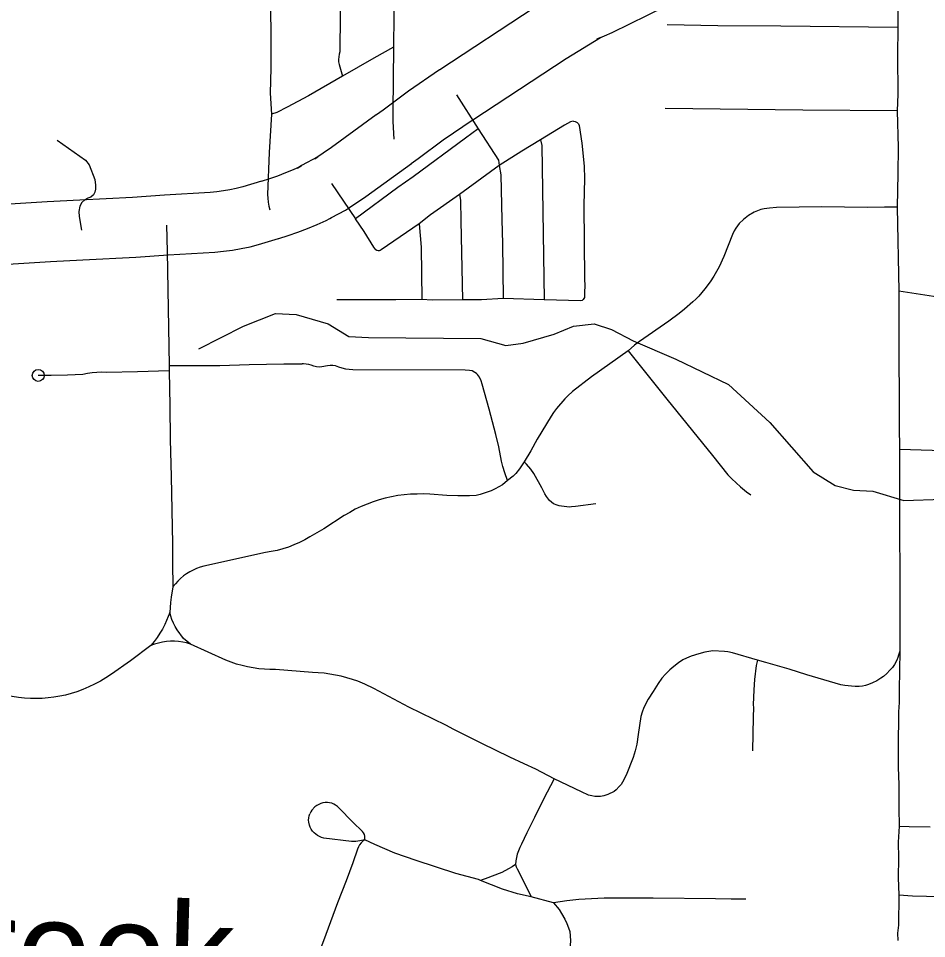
# Model space of a CAD drawing. Extents: x -19 to 366, y -4 to 359.
# Drawn here: x 149.561 to 150.28, y 188.183 to 188.912 of the extents above; entities that cross this region are included whole.
import ezdxf

# ---------------------------------------------------------------- set-up
doc = ezdxf.new("R2010")
doc.units = 0
for name, color, linetype in [('R_Contour Annot', 7, 'Continuous'), ('R_Striping', 7, 'Continuous'), ('R_Survey Control', 7, 'Continuous'), ('R_Temp Easement', 7, 'Continuous'), ('Sheet Fence', 7, 'Continuous')]:
    doc.layers.add(name, color=color, linetype=linetype)

msp = doc.modelspace()

# ---------------------------------------------------------------- linework, layer by layer
at = {"layer": 'R_Contour Annot'}
for p, q in [((150.02179, 188.89658), (150.01897, 188.8951)), ((149.89469, 188.871), (149.89435, 188.87078)), ((149.84453, 188.83534), (149.8443, 188.83517)), ((149.79563, 188.80045), (149.79805, 188.8019)), ((149.78193, 188.79315), (149.78481, 188.79472)), ((149.75307, 188.78256), (149.7534, 188.78267)), ((149.67665, 188.77158), (149.67653, 188.77157)), ((149.6096, 188.76767), (149.60967, 188.76767)), ((149.81987, 188.75988), (149.8223, 188.76133)), ((149.80454, 188.75168), (149.80741, 188.75325))]:
    msp.add_line(p, q, dxfattribs=at)
for points in [[(150.01897, 188.8951), (150.03109, 188.90044), (150.0729, 188.92097), (150.07548, 188.92113), (150.1097, 188.93761), (150.12852, 188.94784), (150.15025, 188.95925), (150.17526, 188.97298), (150.17912, 188.97625), (150.21461, 188.99573), (150.24849, 189.01497), (150.26881, 189.02708)], [(149.99707, 188.93696), (149.96924, 188.91992), (149.89469, 188.871)], [(149.92067, 188.83142), (149.99459, 188.87993), (150.02179, 188.89658)], [(149.89435, 188.87078), (149.8697, 188.85398), (149.84964, 188.83895), (149.84453, 188.83534)], [(149.8443, 188.83517), (149.80874, 188.80939), (149.79563, 188.80045)], [(149.87185, 188.79667), (149.8775, 188.80066), (149.89724, 188.81545), (149.92101, 188.83165)], [(149.79805, 188.8019), (149.78508, 188.79516), (149.78193, 188.79315)], [(149.78481, 188.79472), (149.77843, 188.7918), (149.7723, 188.78922), (149.76607, 188.78684), (149.75979, 188.78466), (149.75307, 188.78256)], [(149.8223, 188.76133), (149.83597, 188.77065), (149.87209, 188.79684)], [(149.7534, 188.78267), (149.73854, 188.77827), (149.73348, 188.77697), (149.72841, 188.77588), (149.72327, 188.77498), (149.71811, 188.77429), (149.71286, 188.7738), (149.67665, 188.77158)], [(149.67653, 188.77157), (149.65121, 188.76989), (149.6096, 188.76767)], [(149.60967, 188.76767), (149.58385, 188.76637), (149.5501, 188.76428), (149.51524, 188.76261)], [(149.80741, 188.75325), (149.80878, 188.75412), (149.81987, 188.75988)], [(149.76716, 188.73736), (149.77461, 188.73968), (149.7823, 188.74236), (149.78993, 188.74527), (149.79746, 188.74844), (149.80454, 188.75168)], [(149.67955, 188.72432), (149.71653, 188.72658), (149.72347, 188.72724), (149.73048, 188.72818), (149.73745, 188.72939), (149.74438, 188.73088), (149.75117, 188.73263), (149.76682, 188.73726)], [(149.51751, 188.71531), (149.5527, 188.71701), (149.58651, 188.71909), (149.61206, 188.72039)], [(149.61212, 188.72039), (149.65404, 188.72262), (149.67967, 188.72433)]]:
    msp.add_lwpolyline(points, dxfattribs=at)
at = {"layer": 'R_Striping'}
for points in [[(150.25668, 189.04742), (150.2575, 189.04074), (150.25797, 189.02414), (150.25753, 188.9581), (150.2575, 188.93126), (150.25712, 188.90437)], [(149.76021, 188.94458), (149.76084, 188.89714), (149.76088, 188.87211), (149.76029, 188.85237), (149.76126, 188.8358)], [(149.81588, 188.94406), (149.81541, 188.88516), (149.81486, 188.8832), (149.81451, 188.88119), (149.81438, 188.87916), (149.81449, 188.87713), (149.81479, 188.87512), (149.81748, 188.86586)], [(149.85723, 188.94396), (149.85811, 188.9312), (149.85814, 188.91352), (149.85793, 188.88875)], [(150.25712, 188.90437), (150.16461, 188.90543), (150.11456, 188.90575), (150.07465, 188.90644)], [(150.25712, 188.90437), (150.25696, 188.88215), (150.25704, 188.85166), (150.25665, 188.83849)], [(149.85793, 188.88875), (149.84246, 188.88021), (149.81748, 188.86586)], [(149.85793, 188.88875), (149.8573, 188.83787), (149.85737, 188.8299), (149.85819, 188.816)], [(149.81748, 188.86586), (149.79075, 188.85043), (149.77383, 188.84137), (149.76546, 188.83712), (149.76126, 188.8358)], [(149.90768, 188.85121), (149.92505, 188.82406)], [(149.76126, 188.8358), (149.75939, 188.80552), (149.7582, 188.7723), (149.75835, 188.76917), (149.75872, 188.76607), (149.75931, 188.76299), (149.76011, 188.75996)], [(150.25665, 188.83849), (150.1819, 188.83895), (150.07294, 188.84033)], [(150.25665, 188.83849), (150.25736, 188.80938), (150.25724, 188.78881), (150.25671, 188.76215)], [(150.00027, 188.83017), (149.999, 188.82998), (149.99808, 188.82966), (149.99335, 188.82706), (149.97416, 188.81537)], [(150.00027, 188.83017), (150.00177, 188.82996), (150.00338, 188.8292), (150.00446, 188.82801), (150.0049, 188.82678), (150.00711, 188.81279), (150.00874, 188.79475), (150.00912, 188.78459), (150.00855, 188.76382), (150.00923, 188.70552), (150.00925, 188.70002), (150.00903, 188.69494), (150.00916, 188.69192)], [(149.92505, 188.82406), (149.91484, 188.81686), (149.87353, 188.7862), (149.86142, 188.77785), (149.82796, 188.75292)], [(149.92505, 188.82406), (149.9409, 188.7993), (149.94166, 188.79523)], [(149.97416, 188.81537), (149.95948, 188.80656), (149.94166, 188.79523)], [(149.97416, 188.81537), (149.97534, 188.81089), (149.97726, 188.68878)], [(149.94166, 188.79523), (149.91009, 188.77213)], [(149.94166, 188.79523), (149.94288, 188.78769), (149.94365, 188.75226), (149.94408, 188.73334), (149.94464, 188.68994)], [(149.80896, 188.78089), (149.82796, 188.75292)], [(149.91009, 188.77213), (149.8871, 188.756), (149.87832, 188.74889)], [(149.91009, 188.77213), (149.91098, 188.76784), (149.91128, 188.75129), (149.91242, 188.68878)], [(150.25671, 188.76215), (150.25335, 188.76205), (150.24653, 188.76221), (150.23291, 188.76203), (150.19686, 188.76238), (150.16097, 188.76186), (150.15551, 188.76151), (150.1514, 188.76093), (150.1487, 188.76021), (150.14346, 188.75823), (150.13887, 188.75546), (150.13498, 188.75249), (150.13165, 188.74919), (150.12894, 188.74562), (150.12765, 188.74346), (150.12622, 188.74051), (150.11952, 188.72302), (150.11579, 188.71496), (150.11142, 188.70744), (150.10868, 188.70312), (150.10447, 188.69747), (150.09959, 188.6917), (150.09732, 188.68934), (150.09495, 188.68716), (150.08823, 188.68136), (150.08413, 188.67807), (150.07577, 188.67193), (150.05262, 188.65573), (150.0488, 188.65283), (150.04355, 188.64843)], [(150.25671, 188.76215), (150.25803, 188.69573)], [(149.6781, 188.74795), (149.67878, 188.72697), (149.68024, 188.63674)], [(149.87832, 188.74889), (149.84828, 188.72834), (149.84747, 188.72791), (149.84657, 188.7277), (149.84565, 188.72773), (149.84479, 188.728), (149.84399, 188.72847), (149.84237, 188.73049), (149.83473, 188.74288), (149.82796, 188.75292)], [(149.87832, 188.74889), (149.87981, 188.73055), (149.88046, 188.68896)], [(149.94464, 188.68994), (149.92748, 188.68888), (149.91242, 188.68878)], [(149.97726, 188.68878), (149.94464, 188.68994)], [(150.00916, 188.69192), (150.00906, 188.69068), (150.00795, 188.68901), (150.00731, 188.68834), (150.00625, 188.68805), (149.97726, 188.68878)], [(150.25803, 188.69573), (150.25784, 188.66585), (150.25812, 188.58911), (150.25844, 188.57033)], [(150.44786, 188.6756), (150.44692, 188.67623), (150.44589, 188.67665), (150.44477, 188.67683), (150.43697, 188.67726), (150.37077, 188.67904), (150.36277, 188.67958), (150.35481, 188.68042), (150.3249, 188.68502), (150.30258, 188.68882), (150.25803, 188.69573)], [(149.88046, 188.68896), (149.85974, 188.6888), (149.81314, 188.68884)], [(149.91242, 188.68878), (149.88848, 188.68843), (149.88046, 188.68896)], [(150.04355, 188.64843), (150.01454, 188.6278), (149.99968, 188.61617), (149.99592, 188.61295), (149.99353, 188.61055), (149.98705, 188.60291), (149.9845, 188.59959), (149.98259, 188.59685), (149.97156, 188.57856), (149.96669, 188.56934), (149.96132, 188.56051)], [(150.04355, 188.64843), (150.07435, 188.61006), (150.11035, 188.56565), (150.12246, 188.55037), (150.12566, 188.54708), (150.13267, 188.54076), (150.13726, 188.5369), (150.14077, 188.53449)], [(149.68024, 188.63674), (149.72036, 188.63676), (149.74355, 188.63753), (149.77105, 188.63806), (149.78557, 188.63812)], [(149.92388, 188.63027), (149.92358, 188.63056), (149.92242, 188.63136), (149.92007, 188.63251), (149.91795, 188.63296), (149.9146, 188.6331), (149.82568, 188.63348), (149.82286, 188.63362), (149.82008, 188.634), (149.81734, 188.63461), (149.81464, 188.63544), (149.81202, 188.6365), (149.80988, 188.63679), (149.80773, 188.63682), (149.80555, 188.6366), (149.80129, 188.63575), (149.7991, 188.63563), (149.79691, 188.63578), (149.79477, 188.6362), (149.79283, 188.637), (149.79082, 188.63759), (149.78877, 188.63797), (149.78668, 188.63812), (149.78557, 188.63812)], [(149.68029, 188.63263), (149.65536, 188.63183), (149.63062, 188.63129), (149.62688, 188.63148), (149.62309, 188.6314), (149.61933, 188.63106), (149.61561, 188.63046), (149.61194, 188.62959), (149.59985, 188.62917), (149.58683, 188.62896), (149.57669, 188.62901)], [(149.68024, 188.63674), (149.68029, 188.63263)], [(149.68029, 188.63263), (149.68087, 188.6048), (149.68118, 188.57837), (149.6819, 188.54889), (149.68292, 188.49555), (149.683, 188.48037), (149.68337, 188.46167)], [(149.94812, 188.5458), (149.94597, 188.55186), (149.94443, 188.55683), (149.94345, 188.56103), (149.94117, 188.57236), (149.93882, 188.58213), (149.9336, 188.60224), (149.92798, 188.62215), (149.92741, 188.62463), (149.926, 188.6275), (149.92439, 188.62979), (149.92388, 188.63027)], [(150.25844, 188.57033), (150.25842, 188.51168), (150.25872, 188.46594), (150.25876, 188.41394), (150.2587, 188.41058)], [(150.45046, 188.56569), (150.40819, 188.5665), (150.36605, 188.56756), (150.32738, 188.56822), (150.25844, 188.57033)], [(149.96132, 188.56051), (149.9576, 188.55507), (149.95473, 188.5513), (149.95252, 188.54927), (149.94812, 188.5458)], [(150.01795, 188.52727), (150.002, 188.52533), (149.99881, 188.52482), (149.99728, 188.52477), (149.99098, 188.52541), (149.98912, 188.52579), (149.98755, 188.52615), (149.98469, 188.52733), (149.98149, 188.52993), (149.97891, 188.53321), (149.97759, 188.53526), (149.97524, 188.54003), (149.96906, 188.55122), (149.96656, 188.55487), (149.96317, 188.55873), (149.96132, 188.56051)], [(149.94812, 188.5458), (149.94422, 188.54242), (149.94133, 188.54067), (149.93835, 188.53912), (149.93529, 188.53773), (149.93135, 188.53623), (149.92662, 188.53469), (149.92342, 188.53393), (149.91808, 188.53353), (149.90896, 188.5336), (149.90006, 188.53402), (149.88673, 188.53495), (149.88165, 188.53513), (149.87656, 188.5351), (149.87148, 188.53488), (149.86642, 188.53445), (149.86137, 188.53381), (149.85637, 188.53298), (149.85141, 188.53186), (149.84653, 188.53052), (149.84169, 188.52896), (149.83694, 188.52718), (149.83226, 188.52519), (149.82769, 188.52298), (149.82323, 188.52057), (149.81888, 188.51796), (149.80271, 188.50753), (149.79173, 188.5011), (149.78763, 188.49879), (149.78343, 188.4967), (149.77912, 188.49481), (149.77475, 188.49314), (149.77029, 188.49169), (149.76575, 188.49047), (149.76117, 188.48947), (149.75652, 188.4887), (149.70775, 188.47796), (149.70486, 188.47715), (149.70205, 188.47614), (149.69931, 188.47494), (149.69668, 188.47354), (149.69412, 188.47196), (149.69169, 188.47022), (149.6894, 188.4683), (149.68723, 188.46623), (149.68522, 188.46402), (149.68337, 188.46167)], [(149.68337, 188.46167), (149.68191, 188.45341), (149.68151, 188.44924), (149.68078, 188.44136)], [(149.68078, 188.44136), (149.67678, 188.43177), (149.67499, 188.42824), (149.67298, 188.42481), (149.67079, 188.4215), (149.66842, 188.41832), (149.66574, 188.41518)], [(149.69728, 188.41633), (149.69172, 188.42062), (149.68656, 188.4277), (149.68504, 188.43027), (149.68371, 188.43293), (149.68254, 188.43567), (149.68158, 188.43849), (149.68078, 188.44136)], [(149.66574, 188.41518), (149.64962, 188.40313), (149.63464, 188.39241), (149.63032, 188.38965), (149.62589, 188.38706), (149.62132, 188.38464), (149.61675, 188.38243), (149.61205, 188.38039), (149.60725, 188.37854), (149.60279, 188.37715), (149.59828, 188.37597), (149.59371, 188.37499), (149.58912, 188.37421), (149.58447, 188.37364), (149.57981, 188.37328), (149.57515, 188.37313), (149.57049, 188.3732), (149.56584, 188.37346), (149.56118, 188.37394), (149.54036, 188.37728)], [(149.69728, 188.41633), (149.69417, 188.4172), (149.69103, 188.41785), (149.68784, 188.41829), (149.68464, 188.4185), (149.68141, 188.41849), (149.6782, 188.41827), (149.67502, 188.41782), (149.67186, 188.41715), (149.66876, 188.41627), (149.66574, 188.41518)], [(149.98507, 188.30972), (149.97056, 188.3172), (149.96145, 188.32161), (149.95005, 188.32679), (149.92777, 188.33763), (149.90556, 188.34865), (149.89932, 188.35219), (149.87007, 188.36647), (149.84242, 188.38122), (149.83516, 188.38464), (149.82979, 188.38682), (149.82544, 188.38833), (149.82101, 188.38966), (149.81655, 188.39082), (149.81205, 188.39178), (149.80752, 188.39256), (149.80293, 188.39315), (149.79835, 188.39355), (149.79375, 188.39376), (149.76462, 188.39618), (149.76014, 188.3962), (149.75568, 188.39641), (149.75122, 188.39683), (149.74679, 188.39745), (149.74239, 188.39826), (149.73805, 188.39927), (149.73373, 188.40047), (149.72949, 188.40186), (149.7253, 188.40345), (149.69728, 188.41633)], [(150.14593, 188.40368), (150.12639, 188.40926), (150.12251, 188.41014), (150.12001, 188.41052), (150.1106, 188.41083), (150.10748, 188.41051), (150.10432, 188.40993), (150.0996, 188.40871), (150.09364, 188.40685), (150.0899, 188.40526), (150.08694, 188.40373), (150.08352, 188.40155), (150.07972, 188.39859), (150.07668, 188.39595), (150.07318, 188.39256), (150.07038, 188.38943), (150.06738, 188.38514), (150.06336, 188.37864), (150.05942, 188.37271), (150.05597, 188.36599), (150.05468, 188.36247), (150.0537, 188.35886), (150.05171, 188.3447), (150.05044, 188.33715), (150.04921, 188.33172), (150.04763, 188.32655), (150.04213, 188.31254), (150.03912, 188.30691), (150.03802, 188.30514), (150.03664, 188.3035), (150.03421, 188.30093), (150.03266, 188.2997), (150.02753, 188.29713), (150.02448, 188.2961), (150.02189, 188.29572), (150.01933, 188.29559), (150.01732, 188.29568), (150.01482, 188.29605), (150.01233, 188.29678), (150.00669, 188.29928), (149.98507, 188.30972)], [(150.2587, 188.41058), (150.25772, 188.40741), (150.25723, 188.40579), (150.25627, 188.40359), (150.25437, 188.40008), (150.25289, 188.39789), (150.25088, 188.39553), (150.24844, 188.39304), (150.24577, 188.3907), (150.24375, 188.38926), (150.24042, 188.3873), (150.23709, 188.38558), (150.2339, 188.38422), (150.23156, 188.3835), (150.22911, 188.38303), (150.22654, 188.38277), (150.22341, 188.38267), (150.2204, 188.38286), (150.21519, 188.3835), (150.21207, 188.38415), (150.1851, 188.39206), (150.17114, 188.39634), (150.15258, 188.40166), (150.14593, 188.40368)], [(150.2587, 188.41058), (150.25821, 188.38012), (150.25806, 188.37018), (150.25757, 188.36265), (150.25737, 188.33379), (150.25749, 188.31861), (150.25803, 188.30512), (150.25796, 188.28639), (150.25821, 188.27223)], [(150.14593, 188.40368), (150.14487, 188.39947), (150.14355, 188.38835), (150.14306, 188.38), (150.14271, 188.36815), (150.1428, 188.36597), (150.14271, 188.35847), (150.14204, 188.33179)], [(149.98507, 188.30972), (149.97676, 188.29359), (149.96952, 188.27902), (149.96333, 188.26681), (149.95915, 188.2578), (149.95785, 188.25533), (149.95674, 188.25276), (149.95585, 188.25011), (149.95519, 188.24739), (149.95475, 188.24463), (149.95455, 188.24185)], [(149.83517, 188.26143), (149.83532, 188.26281), (149.83521, 188.2642), (149.83484, 188.26554), (149.83425, 188.26679), (149.83344, 188.26793), (149.82566, 188.27536), (149.81474, 188.28663), (149.8135, 188.2878), (149.81209, 188.2888), (149.81058, 188.28962), (149.80899, 188.29024), (149.80732, 188.29066), (149.80561, 188.29086), (149.80384, 188.29081), (149.80209, 188.29053), (149.80038, 188.29005), (149.79874, 188.28936), (149.79718, 188.28848), (149.79577, 188.28742), (149.79338, 188.28491), (149.79245, 188.2835), (149.79169, 188.28198)], [(149.83517, 188.26143), (149.83125, 188.26051), (149.82801, 188.26004), (149.82475, 188.25993), (149.80266, 188.26277), (149.80097, 188.26325), (149.79934, 188.26391), (149.79777, 188.26476), (149.79632, 188.26578), (149.79501, 188.26697), (149.79383, 188.26829), (149.79282, 188.26974), (149.79199, 188.2713), (149.79132, 188.27294), (149.7908, 188.27535), (149.7907, 188.27704), (149.79082, 188.27873), (149.79115, 188.28038), (149.79169, 188.28198)], [(150.25821, 188.27223), (150.25738, 188.25953), (150.25755, 188.24674), (150.25753, 188.23153), (150.25797, 188.21761)], [(150.25821, 188.27223), (150.26606, 188.27187), (150.28267, 188.27157)], [(149.83517, 188.26143), (149.83367, 188.26025), (149.83231, 188.25889), (149.83113, 188.25736), (149.83016, 188.25571), (149.82941, 188.25393), (149.82582, 188.24309), (149.82049, 188.22892), (149.81371, 188.21158), (149.80246, 188.18148), (149.79712, 188.16763)], [(149.92682, 188.22926), (149.92526, 188.22987), (149.90728, 188.23463), (149.87588, 188.2449), (149.85893, 188.25091), (149.85093, 188.25418), (149.84301, 188.25769), (149.83517, 188.26143)], [(149.95455, 188.24185), (149.95184, 188.23995), (149.949, 188.2383), (149.94354, 188.2355), (149.9305, 188.23039), (149.92879, 188.22999), (149.92682, 188.22926)], [(149.95455, 188.24185), (149.95506, 188.24001), (149.95582, 188.23826), (149.95682, 188.23663), (149.96692, 188.21625)], [(149.96692, 188.21625), (149.9561, 188.21857), (149.94429, 188.22238), (149.92682, 188.22926)], [(149.98464, 188.21142), (149.96692, 188.21625)], [(150.25797, 188.21761), (150.25762, 188.19376), (150.257, 188.18752), (150.25715, 188.18172)], [(150.46385, 188.21184), (150.45768, 188.21204), (150.43811, 188.21297), (150.42606, 188.21343), (150.37564, 188.2142), (150.33181, 188.21559), (150.31274, 188.2158), (150.2688, 188.21678), (150.25797, 188.21761)], [(150.13674, 188.21442), (150.12516, 188.2143), (150.11274, 188.21458), (150.06349, 188.21507), (150.02455, 188.21518), (150.0045, 188.21413), (149.99501, 188.213), (149.98464, 188.21142)], [(149.98464, 188.21142), (149.98899, 188.20629), (149.991, 188.20308), (149.9935, 188.19855), (149.99525, 188.19498), (149.99655, 188.19172), (149.99742, 188.1889), (149.99806, 188.18164), (149.99768, 188.17775), (149.99698, 188.17413), (149.996, 188.17068), (149.99507, 188.16838), (149.99382, 188.16642)]]:
    msp.add_lwpolyline(points, dxfattribs=at)
msp.add_circle((149.57669, 188.62901), 0.00473, dxfattribs=at)
at = {"layer": 'R_Survey Control'}
msp.add_lwpolyline([(149.59168, 188.81533), (149.61406, 188.79945), (149.61702, 188.7956), (149.62141, 188.78412), (149.622, 188.77953), (149.62209, 188.77636), (149.6215, 188.77404), (149.62047, 188.77204), (149.61832, 188.77022), (149.61598, 188.76926), (149.61358, 188.7681), (149.61121, 188.76583), (149.60966, 188.76305), (149.60896, 188.75864), (149.60907, 188.75481), (149.61086, 188.74403)], dxfattribs=at)
at = {"layer": 'R_Temp Easement'}
msp.add_lwpolyline([(149.70375, 188.64991), (149.73914, 188.66807), (149.76455, 188.67806), (149.78089, 188.67715), (149.8063, 188.66989), (149.82263, 188.6599), (149.83806, 188.65899), (149.927, 188.65808), (149.94696, 188.65263), (149.96058, 188.65445), (149.98508, 188.66171), (150.00051, 188.66807), (150.01684, 188.66989), (150.03046, 188.66534), (150.0477, 188.65626), (150.08128, 188.64173), (150.12303, 188.62175), (150.1557, 188.59179), (150.19018, 188.55274), (150.20743, 188.54184), (150.22195, 188.53821), (150.23738, 188.5373), (150.26188, 188.53003), (150.29273, 188.53094)], dxfattribs=at)
at = {"layer": 'Sheet Fence'}
for points in [[(154.11585, 1.87092), (153.9063, 10.48743), (153.69602, 19.10409), (153.48501, 27.72087), (153.27327, 36.3378), (153.0608, 44.95486), (152.84759, 53.57206), (152.63366, 62.1894), (152.419, 70.80688), (152.20362, 79.42449), (151.98751, 88.04225), (151.77068, 96.66014), (151.55312, 105.27817), (151.33484, 113.89634), (151.11584, 122.51465), (150.89612, 131.13311), (150.67568, 139.7517), (150.45452, 148.37043), (150.23264, 156.98931), (150.01005, 165.60832), (149.78674, 174.22748), (149.56272, 182.84677), (149.33799, 191.46621), (149.11254, 200.0858), (148.88638, 208.70552), (148.65952, 217.32539), (148.43194, 225.9454), (148.20366, 234.56555), (147.97466, 243.18584), (147.74497, 251.80628), (147.51457, 260.42687), (147.28346, 269.04759), (147.05165, 277.66846), (146.81914, 286.28948), (146.58593, 294.91064), (146.35202, 303.53194), (146.11742, 312.15339), (145.88211, 320.77499), (145.64611, 329.39673), (145.40941, 338.01861), (145.17202, 346.64065)], [(0, 180.89994), (7.12284, 180.90436), (14.24566, 180.9176), (21.36847, 180.93968), (28.49124, 180.97058), (35.61397, 181.01031), (42.73664, 181.05888), (49.85925, 181.11627), (56.98178, 181.18249), (64.10422, 181.25754), (71.22656, 181.34142), (78.3488, 181.43413), (85.47091, 181.53567), (92.5929, 181.64603), (99.71474, 181.76523), (106.83643, 181.89325), (113.95795, 182.0301), (121.0793, 182.17578), (128.20046, 182.33029), (135.32143, 182.49362), (142.44218, 182.66579), (149.56272, 182.84677), (156.68303, 183.03659), (163.8031, 183.23523), (170.92291, 183.4427), (178.04247, 183.65899), (185.16175, 183.88411), (192.28074, 184.11805), (199.39944, 184.36082), (206.51784, 184.61242), (213.63591, 184.87283), (220.75366, 185.14207), (227.87107, 185.42014), (234.98813, 185.70702), (242.10483, 186.00273), (249.22115, 186.30726), (256.33709, 186.62061), (263.45264, 186.94279), (270.56779, 187.27378), (277.68251, 187.61359), (284.79682, 187.96222), (291.91068, 188.31967), (299.02409, 188.68594), (306.13705, 189.06103), (313.24954, 189.44494), (320.36154, 189.83766), (327.47305, 190.23919), (334.58406, 190.64954), (341.69455, 191.06871)]]:
    msp.add_spline(points, degree=3, dxfattribs=at)

# ---------------------------------------------------------------- texts
at = {"layer": 'R_Temp Easement'}
msp.add_text('Creek', height=0.08, rotation=358.30021, dxfattribs=at).set_placement((149.4455, 188.1384))

doc.saveas('drawing.dxf')
